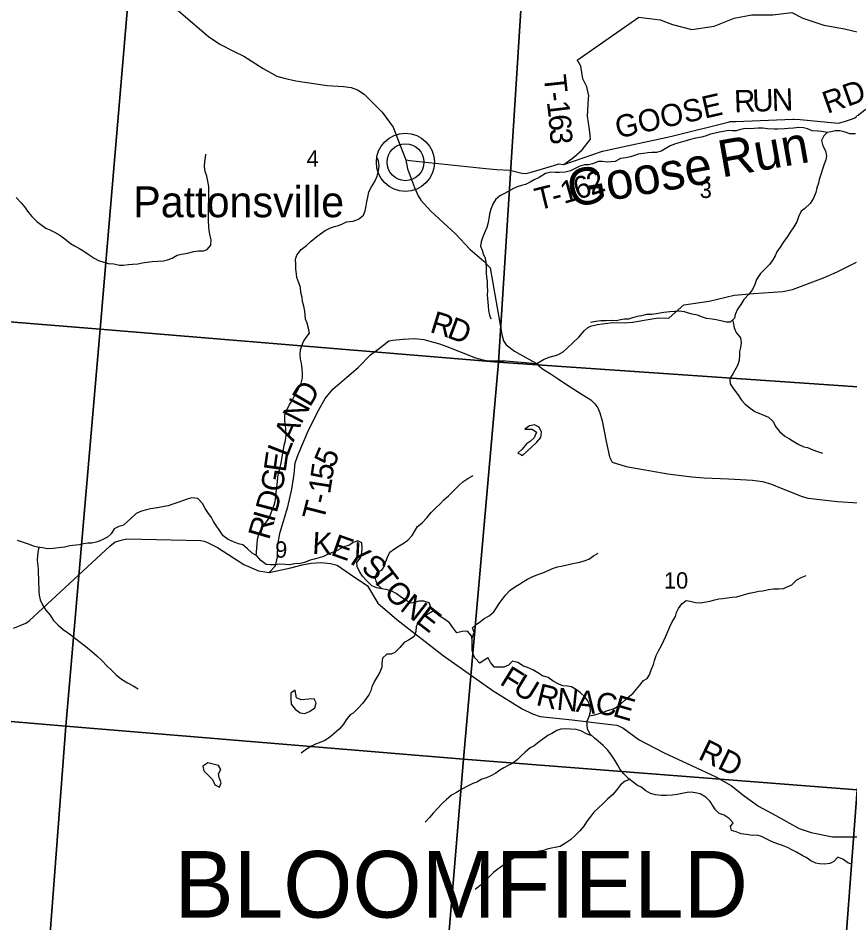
# Model space of a CAD drawing. Extents: x 1715311 to 2083412, y 146837 to 553079.
# Drawn here: x 1963973 to 1975223, y 365469 to 377700 of the extents above; entities that cross this region are included whole.
import ezdxf

# ---------------------------------------------------------------- set-up
doc = ezdxf.new("R2010")
doc.units = 0
for name, color, linetype in [('GM_X_County_Road', 7, 'Continuous'), ('GM_X_County_Road_Text', 7, 'Continuous'), ('GM_X_Minor_Lake', 7, 'Continuous'), ('GM_X_Minor_River', 7, 'Continuous'), ('GM_X_Minor_River_Text', 7, 'Continuous'), ('GM_X_Section', 7, 'Continuous'), ('GM_X_Section_Text', 7, 'Continuous'), ('GM_X_Township_Road', 7, 'Continuous'), ('GM_X_Township_Road_Text', 7, 'Continuous'), ('GM_X_Township_ROW', 7, 'Continuous'), ('GM_X_Township_Text', 7, 'Continuous'), ('GM_X_Unincorporated', 7, 'Continuous'), ('GM_X_Unincorporated_Location', 7, 'Continuous'), ('GM_X_Unincorporated_Text', 7, 'Continuous')]:
    doc.layers.add(name, color=color, linetype=linetype)

msp = doc.modelspace()

# ---------------------------------------------------------------- linework, layer by layer
at = {"layer": 'GM_X_County_Road'}
for points in [[(1966048, 377877), (1966550, 377450), (1966700, 377349), (1966894, 377250), (1967024, 377184), (1967285, 377020), (1967472, 376913), (1967570, 376888), (1967730, 376852), (1968154, 376789), (1968373, 376773), (1968479, 376763), (1968563, 376732), (1968652, 376670), (1968895, 376429), (1969047, 376227), (1969106, 376071), (1969218, 375782), (1969241, 375662), (1969332, 375411), (1969385, 375299), (1969418, 375238), (1969556, 375091), (1969890, 374784), (1970084, 374577), (1970270, 374415), (1970357, 374323), (1970516, 373421), (1970537, 373338), (1970572, 373283), (1970687, 373196), (1970873, 373094), (1970988, 373033), (1971018, 372997), (1971080, 372950), (1971180, 372885), (1971276, 372824), (1971362, 372767), (1971603, 372612), (1971719, 372539), (1971774, 372484), (1971813, 372430), (1971842, 372365), (1971872, 372256), (1971925, 371978), (1971972, 371768), (1972009, 371696), (1972198, 371640), (1972761, 371540), (1973085, 371501), (1973253, 371484), (1973582, 371471), (1973907, 371453), (1974041, 371434), (1974164, 371401), (1974293, 371344), (1974575, 371232), (1974660, 371209), (1975056, 371165), (1975330, 371149)], [(1963910, 369454), (1964002, 369488), (1964079, 369521), (1964123, 369553), (1965214, 370562), (1965285, 370620), (1965351, 370638), (1965384, 370646), (1965445, 370662), (1966444, 370640), (1966487, 370631), (1966535, 370609), (1966671, 370542), (1967026, 370312), (1967222, 370228), (1967367, 370207), (1967660, 370268), (1967816, 370308), (1967938, 370333), (1968073, 370341), (1968198, 370327), (1968288, 370303), (1968465, 370185), (1968699, 370025), (1968838, 369793), (1969094, 369572), (1969722, 369084), (1970396, 368607), (1970791, 368363), (1970931, 368293), (1971035, 368259), (1971466, 368212), (1971872, 368166), (1972070, 368142), (1972152, 368107), (1972372, 367945), (1972710, 367770), (1973082, 367596), (1973407, 367445), (1973616, 367328), (1973791, 367189), (1973988, 367049), (1974221, 366921), (1974407, 366817), (1974535, 366747), (1974697, 366689), (1974988, 366631), (1975383, 366631)]]:
    msp.add_lwpolyline(points, dxfattribs=at)
at = {"layer": 'GM_X_Minor_Lake'}
for points in [[(1970771, 371799), (1970795, 371787), (1970859, 371847), (1970922, 371903), (1970984, 371965), (1971044, 372032), (1971052, 372102), (1971022, 372169), (1970955, 372201), (1970889, 372189), (1970827, 372145)], [(1970827, 372145), (1970926, 372141), (1970982, 372103), (1970952, 372025), (1970902, 371981), (1970850, 371947), (1970788, 371875), (1970731, 371819), (1970771, 371799)], [(1967800, 368483), (1967739, 368513), (1967731, 368563), (1967721, 368613), (1967663, 368573), (1967661, 368503), (1967668, 368425), (1967720, 368357), (1967786, 368310), (1967852, 368302), (1967892, 368317)], [(1967892, 368317), (1967916, 368326), (1967984, 368378), (1968002, 368446), (1967978, 368498), (1967904, 368494), (1967800, 368483)], [(1966539, 367634), (1966472, 367586), (1966486, 367524), (1966546, 367462), (1966600, 367407), (1966635, 367335), (1966695, 367303), (1966712, 367341)], [(1966712, 367341), (1966721, 367361), (1966690, 367433), (1966684, 367483), (1966716, 367543), (1966684, 367597), (1966539, 367634)]]:
    msp.add_lwpolyline(points, dxfattribs=at)
at = {"layer": 'GM_X_Minor_River'}
for points in [[(1975298, 376135), (1975222, 376136), (1975157, 376156), (1975087, 376176), (1975025, 376174), (1974971, 376162), (1974913, 376153), (1974843, 376165), (1974787, 376171), (1974711, 376175), (1974651, 376205), (1974595, 376218), (1974531, 376220), (1974461, 376210), (1974389, 376208), (1974337, 376202), (1974249, 376199), (1974197, 376199), (1974109, 376203), (1974043, 376211), (1973983, 376213), (1973927, 376207), (1973861, 376204), (1973808, 376208), (1973742, 376192), (1973685, 376174), (1973630, 376178), (1973574, 376180), (1973512, 376167), (1973460, 376159), (1973398, 376145), (1973338, 376129), (1973266, 376103), (1973215, 376091), (1973137, 376078), (1973067, 376060), (1972991, 376038), (1972929, 376020), (1972865, 376002), (1972791, 375973), (1972723, 375933), (1972669, 375903), (1972605, 375881), (1972543, 375881), (1972489, 375879), (1972429, 375870), (1972357, 375862), (1972307, 375844), (1972257, 375824), (1972193, 375812), (1972119, 375800), (1972047, 375763), (1971993, 375755), (1971941, 375751), (1971873, 375763), (1971821, 375761), (1971743, 375728), (1971689, 375718), (1971631, 375716)], [(1974917, 376153), (1974871, 376109), (1974838, 376047), (1974858, 375975), (1974894, 375906), (1974906, 375834), (1974896, 375782), (1974875, 375724), (1974855, 375672), (1974833, 375600), (1974807, 375520), (1974799, 375470), (1974776, 375404), (1974760, 375344), (1974728, 375266), (1974684, 375192), (1974614, 375127), (1974562, 375091), (1974529, 375013), (1974505, 374945), (1974463, 374877), (1974413, 374807), (1974377, 374749), (1974330, 374681), (1974280, 374605), (1974234, 374539), (1974210, 374487), (1974182, 374431), (1974136, 374369), (1974077, 374309), (1974015, 374246), (1973961, 374168), (1973935, 374100), (1973907, 374030), (1973862, 373974), (1973786, 373898), (1973748, 373830), (1973702, 373766), (1973672, 373694), (1973663, 373644), (1973603, 373590), (1973549, 373590), (1973479, 373609), (1973412, 373619), (1973358, 373629), (1973284, 373639), (1973216, 373663), (1973162, 373686), (1973090, 373698), (1973038, 373712), (1972986, 373728), (1972914, 373736), (1972856, 373735), (1972786, 373729), (1972704, 373721), (1972630, 373707), (1972544, 373695), (1972470, 373692), (1972402, 373674), (1972344, 373666), (1972284, 373648), (1972228, 373628), (1972176, 373630), (1972120, 373623), (1972066, 373609), (1971994, 373613), (1971924, 373607), (1971854, 373607), (1971786, 373598), (1971712, 373584)], [(1966553, 374884), (1966550, 374960), (1966546, 375031), (1966546, 375091), (1966548, 375171), (1966553, 375245), (1966551, 375295), (1966551, 375373), (1966553, 375423), (1966540, 375495), (1966524, 375561), (1966502, 375627), (1966494, 375693), (1966496, 375760), (1966507, 375810), (1966511, 375860)], [(1968504, 374956), (1968575, 374984), (1968645, 375036), (1968665, 375094), (1968681, 375162), (1968691, 375218), (1968706, 375302), (1968718, 375352), (1968752, 375418), (1968798, 375490), (1968828, 375562), (1968847, 375636), (1968855, 375700), (1968847, 375772), (1968823, 375822)], [(1971631, 375716), (1971571, 375700), (1971509, 375666), (1971443, 375636), (1971371, 375616), (1971293, 375611), (1971237, 375613), (1971179, 375617), (1971107, 375597), (1971021, 375543), (1970953, 375512), (1970899, 375484), (1970835, 375452), (1970783, 375438), (1970723, 375418), (1970673, 375398), (1970553, 375331), (1970497, 375303), (1970434, 375253), (1970396, 375193), (1970366, 375115), (1970346, 375049), (1970340, 374989), (1970328, 374937), (1970311, 374867), (1970279, 374797), (1970253, 374729), (1970237, 374675), (1970227, 374619), (1970248, 374565), (1970264, 374515), (1970290, 374453), (1970300, 374397), (1970304, 374325), (1970305, 374256), (1970307, 374200), (1970315, 374138), (1970317, 374074), (1970319, 374012), (1970316, 373960), (1970328, 373810), (1970334, 373748), (1970346, 373686), (1970365, 373636)], [(1963947, 375274), (1964015, 375203), (1964058, 375147), (1964114, 375071), (1964160, 375017), (1964228, 374952), (1964281, 374910), (1964349, 374862), (1964401, 374836), (1964467, 374805), (1964539, 374767), (1964607, 374715), (1964680, 374654), (1964734, 374622), (1964794, 374590), (1964848, 374560), (1964932, 374501), (1965001, 374453), (1965061, 374423), (1965133, 374401), (1965191, 374382), (1965269, 374376), (1965343, 374360), (1965399, 374360), (1965465, 374367), (1965521, 374373), (1965593, 374379), (1965655, 374391), (1965712, 374399), (1965788, 374408), (1965862, 374412), (1965940, 374420), (1965992, 374432), (1966058, 374455), (1966126, 374495), (1966184, 374507), (1966262, 374521), (1966350, 374545), (1966412, 374552), (1966478, 374552), (1966528, 374570), (1966579, 374632), (1966583, 374704), (1966571, 374756), (1966555, 374830), (1966553, 374884)], [(1967192, 370435), (1967198, 370475), (1967200, 370545), (1967204, 370595), (1967210, 370655), (1967229, 370723), (1967259, 370795), (1967315, 370867), (1967359, 370927), (1967391, 370999), (1967414, 371063), (1967436, 371115), (1967448, 371167), (1967460, 371227), (1967464, 371287), (1967471, 371363), (1967481, 371431), (1967485, 371501), (1967497, 371557), (1967519, 371627), (1967532, 371687), (1967538, 371737), (1967548, 371795), (1967564, 371867), (1967572, 371927), (1967591, 371989), (1967597, 372064), (1967595, 372132), (1967589, 372196), (1967578, 372258), (1967582, 372332), (1967610, 372410), (1967638, 372466), (1967682, 372536), (1967707, 372588), (1967749, 372658), (1967777, 372714), (1967799, 372766), (1967817, 372838), (1967817, 372888), (1967814, 372958), (1967804, 373034), (1967794, 373088), (1967788, 373154), (1967793, 373216), (1967811, 373270), (1967833, 373330), (1967869, 373384), (1967915, 373440), (1967900, 373510), (1967882, 373578), (1967860, 373632), (1967854, 373687), (1967850, 373739), (1967835, 373805), (1967821, 373871), (1967813, 373921), (1967797, 373991), (1967790, 374057), (1967770, 374119), (1967744, 374193), (1967736, 374244), (1967730, 374304), (1967727, 374374), (1967725, 374440), (1967741, 374496), (1967803, 374570), (1967873, 374628), (1967936, 374683), (1968012, 374749), (1968062, 374785), (1968126, 374829), (1968200, 374863), (1968252, 374883), (1968306, 374896), (1968360, 374918), (1968416, 374948), (1968504, 374956)], [(1973636, 373620), (1973649, 373564), (1973657, 373512), (1973685, 373450), (1973741, 373378), (1973750, 373308), (1973742, 373248), (1973728, 373192), (1973730, 373142), (1973726, 373075), (1973709, 373015), (1973679, 372962), (1973641, 372890), (1973599, 372822), (1973605, 372756), (1973650, 372687), (1973706, 372611), (1973756, 372537), (1973800, 372487), (1973874, 372425), (1973937, 372382), (1973989, 372358), (1974069, 372326), (1974123, 372304), (1974185, 372245), (1974215, 372177), (1974272, 372111), (1974344, 372049), (1974404, 372011), (1974476, 371966), (1974530, 371934), (1974599, 371906), (1974651, 371894), (1974721, 371866), (1974783, 371843), (1974853, 371817)], [(1968891, 369983), (1968839, 370037), (1968815, 370087), (1968803, 370141), (1968835, 370215), (1968890, 370239), (1968934, 370299), (1968946, 370355), (1968968, 370415), (1969002, 370479), (1969052, 370517), (1969128, 370567), (1969192, 370605), (1969243, 370641), (1969301, 370704), (1969333, 370760), (1969375, 370826), (1969439, 370878), (1969499, 370944), (1969558, 371018), (1969618, 371076), (1969680, 371134), (1969732, 371190), (1969792, 371241), (1969929, 371377), (1969987, 371431), (1970057, 371477), (1970129, 371515)], [(1968504, 370609), (1968447, 370571), (1968391, 370557), (1968337, 370529), (1968281, 370499), (1968213, 370472), (1968157, 370448), (1968103, 370424), (1968045, 370402), (1967977, 370384), (1967921, 370372), (1967847, 370343), (1967787, 370329), (1967715, 370323), (1967637, 370311), (1967583, 370313), (1967513, 370318), (1967439, 370310), (1967387, 370308), (1967327, 370314), (1967255, 370367), (1967202, 370429), (1967140, 370469), (1967076, 370527), (1967012, 370580), (1966954, 370594), (1966885, 370618), (1966815, 370654), (1966745, 370701), (1966699, 370771), (1966651, 370839), (1966616, 370897), (1966588, 370950), (1966540, 371018), (1966502, 371072), (1966465, 371140), (1966403, 371207), (1966323, 371213), (1966261, 371199), (1966197, 371175), (1966145, 371155), (1966067, 371130), (1966003, 371108), (1965949, 371096), (1965879, 371086), (1965827, 371076), (1965765, 371065), (1965709, 371053), (1965641, 371035), (1965571, 371003), (1965501, 370939), (1965449, 370889), (1965397, 370847), (1965335, 370826), (1965271, 370796), (1965232, 370728), (1965180, 370684), (1965108, 370648), (1965046, 370620), (1964972, 370603), (1964916, 370601), (1964858, 370591), (1964804, 370581), (1964752, 370577), (1964672, 370566), (1964600, 370550), (1964518, 370540), (1964448, 370530), (1964372, 370525), (1964302, 370539), (1964237, 370549), (1964183, 370563), (1964127, 370585), (1964071, 370600), (1964019, 370620), (1963965, 370638)], [(1971002, 368850), (1970934, 368888), (1970864, 368920), (1970806, 368941), (1970730, 368989), (1970661, 369009), (1970606, 368953), (1970544, 368927), (1970478, 368924), (1970418, 368928), (1970363, 368988), (1970331, 369052), (1970277, 369020), (1970217, 368980), (1970149, 369051), (1970129, 369103), (1970115, 369155), (1970114, 369231), (1970114, 369299), (1970104, 369351), (1970052, 369411), (1969980, 369409), (1969906, 369392), (1969854, 369460), (1969805, 369524), (1969751, 369564), (1969667, 369622), (1969615, 369665), (1969559, 369727), (1969530, 369795), (1969462, 369817), (1969392, 369817), (1969340, 369802), (1969288, 369792), (1969228, 369824), (1969160, 369868), (1969088, 369920), (1969019, 369957), (1968949, 369977), (1968889, 369983), (1968823, 369999), (1968757, 370025), (1968689, 370094), (1968629, 370158), (1968592, 370220), (1968558, 370288), (1968556, 370340), (1968602, 370404), (1968620, 370472), (1968627, 370540), (1968621, 370608), (1968566, 370635), (1968504, 370609)], [(1964256, 370546), (1964242, 370507), (1964234, 370439), (1964232, 370371), (1964238, 370299), (1964244, 370247), (1964245, 370195), (1964249, 370125), (1964249, 370056), (1964253, 370004), (1964255, 369952), (1964258, 369900), (1964272, 369836), (1964302, 369768), (1964348, 369696), (1964405, 369627), (1964451, 369557), (1964515, 369495), (1964584, 369437), (1964688, 369364), (1964754, 369310), (1964810, 369262), (1964889, 369207), (1964965, 369143), (1965037, 369081), (1965103, 369016), (1965172, 368942), (1965242, 368880), (1965298, 368823), (1965369, 368765), (1965451, 368713), (1965527, 368672), (1965595, 368634)], [(1970111, 369314), (1970140, 369393), (1970118, 369459), (1970170, 369505), (1970225, 369545), (1970277, 369583), (1970345, 369620), (1970409, 369674), (1970441, 369726), (1970479, 369786), (1970523, 369846), (1970563, 369898), (1970628, 369968), (1970698, 370018), (1970752, 370050), (1970810, 370084), (1970862, 370115), (1970926, 370145), (1971000, 370177), (1971070, 370203), (1971140, 370231), (1971212, 370264), (1971268, 370282), (1971318, 370292), (1971376, 370304), (1971436, 370320), (1971500, 370334), (1971570, 370344), (1971640, 370367), (1971692, 370385), (1971754, 370431), (1971819, 370467)], [(1971695, 368267), (1971774, 368283), (1971830, 368299), (1971892, 368319), (1971944, 368339), (1971994, 368355), (1972044, 368374), (1972118, 368428), (1972178, 368482), (1972240, 368532), (1972290, 368576), (1972338, 368630), (1972381, 368682), (1972429, 368746), (1972479, 368772), (1972511, 368823), (1972535, 368891), (1972567, 368963), (1972581, 369017), (1972602, 369085), (1972634, 369145), (1972676, 369217), (1972708, 369285), (1972734, 369343), (1972761, 369409), (1972789, 369471), (1972819, 369541), (1972863, 369613), (1972877, 369665), (1972904, 369717), (1972948, 369783), (1973008, 369829), (1973062, 369819), (1973134, 369802), (1973204, 369796), (1973278, 369808), (1973328, 369818), (1973394, 369838), (1973450, 369850), (1973504, 369853), (1973568, 369865), (1973630, 369871), (1973690, 369877), (1973740, 369889), (1973798, 369909), (1973866, 369926), (1973930, 369938), (1973990, 369952), (1974046, 369958), (1974122, 369976), (1974190, 369986), (1974260, 369983), (1974324, 369991), (1974376, 370013), (1974438, 370039), (1974506, 370107), (1974562, 370137), (1974630, 370166)], [(1969593, 369689), (1969525, 369649), (1969455, 369601), (1969389, 369539), (1969357, 369475), (1969351, 369407), (1969330, 369339), (1969254, 369293), (1969194, 369260), (1969136, 369194), (1969068, 369124), (1969018, 369102), (1968958, 369100), (1968900, 369046), (1968894, 368978), (1968891, 368926), (1968865, 368858), (1968833, 368806), (1968795, 368736), (1968755, 368658), (1968744, 368606), (1968718, 368554), (1968682, 368502), (1968630, 368434), (1968574, 368371), (1968504, 368304)], [(1975249, 366261), (1975195, 366283), (1975126, 366332), (1975058, 366356), (1975003, 366300), (1974951, 366270), (1974885, 366264), (1974811, 366267), (1974760, 366277), (1974692, 366307), (1974630, 366355), (1974576, 366379), (1974502, 366426), (1974446, 366454), (1974380, 366488), (1974309, 366514), (1974243, 366536), (1974171, 366563), (1974097, 366599), (1974029, 366635), (1973969, 366657), (1973899, 366650), (1973825, 366664), (1973751, 366674), (1973684, 366700), (1973622, 366720), (1973608, 366773), (1973644, 366824), (1973590, 366879), (1973520, 366925), (1973456, 366947), (1973405, 366997), (1973375, 367047), (1973333, 367108), (1973273, 367168), (1973199, 367214), (1973130, 367226), (1973076, 367236), (1973022, 367233), (1972952, 367217), (1972888, 367203), (1972820, 367197), (1972738, 367191), (1972668, 367190), (1972594, 367200), (1972524, 367218), (1972464, 367254), (1972400, 367305), (1972348, 367327), (1972290, 367373), (1972233, 367415), (1972163, 367485), (1972115, 367544), (1972083, 367602), (1972044, 367670), (1972000, 367736), (1971950, 367806), (1971884, 367868), (1971818, 367925), (1971767, 367967), (1971707, 368023), (1971673, 368091), (1971667, 368143), (1971671, 368195), (1971694, 368261), (1971712, 368327), (1971708, 368397), (1971678, 368472), (1971638, 368524), (1971577, 368580), (1971525, 368618), (1971455, 368660), (1971403, 368669), (1971341, 368675), (1971285, 368695), (1971207, 368739), (1971140, 368785), (1971066, 368810), (1971002, 368850)], [(1968504, 368304), (1968463, 368282), (1968409, 368214), (1968375, 368154), (1968317, 368086), (1968248, 368031), (1968184, 367975), (1968120, 367937), (1968044, 367903), (1967994, 367887), (1967942, 367859), (1967872, 367816), (1967800, 367764)], [(1971735, 367996), (1971667, 368019), (1971583, 368064), (1971519, 368084), (1971443, 368086), (1971371, 368094), (1971313, 368086), (1971259, 368068), (1971189, 368031), (1971139, 368003), (1971071, 367953), (1971019, 367917), (1970951, 367863), (1970899, 367835), (1970829, 367778), (1970776, 367728), (1970722, 367674), (1970664, 367630), (1970602, 367598), (1970542, 367566), (1970490, 367534), (1970436, 367494), (1970366, 367455), (1970306, 367429), (1970244, 367413), (1970178, 367373), (1970122, 367353), (1970052, 367319), (1969974, 367276), (1969901, 367230), (1969835, 367194), (1969763, 367132), (1969709, 367082), (1969643, 367016), (1969587, 366954), (1969535, 366895), (1969480, 366829)], [(1972245, 367406), (1972183, 367385), (1972120, 367335), (1972068, 367263), (1972010, 367200), (1971942, 367144), (1971886, 367082), (1971757, 366966), (1971703, 366892), (1971661, 366834), (1971623, 366776), (1971571, 366712), (1971511, 366655), (1971442, 366591), (1971376, 366545), (1971306, 366501), (1971236, 366489), (1971186, 366479), (1971128, 366464), (1971078, 366446), (1971024, 366440), (1970972, 366432), (1970898, 366430), (1970836, 366410), (1970780, 366390), (1970730, 366369), (1970678, 366343), (1970602, 366297), (1970522, 366239), (1970460, 366195), (1970408, 366157), (1970348, 366098), (1970287, 366032), (1970221, 365974), (1970153, 365920)]]:
    msp.add_lwpolyline(points, dxfattribs=at)
at = {"layer": 'GM_X_Section'}
for points in [[(1960259, 379152), (1964933, 378739), (1965523, 378701), (1965082, 373496), (1959801, 373922)], [(1965523, 378701), (1970553, 378257), (1970801, 378233), (1970470, 373048), (1965082, 373496)], [(1976006, 377809), (1976128, 377795), (1975721, 372688), (1970470, 373048), (1970801, 378233)], [(1959801, 373922), (1965082, 373496), (1964620, 368130), (1959375, 368573)], [(1965082, 373496), (1970470, 373048), (1969998, 367683), (1964620, 368130)], [(1975721, 372688), (1975319, 367267), (1969998, 367683), (1970470, 373048)], [(1959375, 368573), (1964620, 368130), (1964211, 362771), (1958975, 363158)], [(1964620, 368130), (1969998, 367683), (1969556, 362398), (1964211, 362771)], [(1969998, 367683), (1975319, 367267), (1974920, 361942), (1969556, 362398)], [(1975319, 367267), (1980696, 366871), (1980359, 361470), (1974920, 361942)]]:
    msp.add_lwpolyline(points, close=True, dxfattribs=at)
at = {"layer": 'GM_X_Township_Road'}
for points in [[(1971688, 376611), (1971691, 376648), (1971665, 376772), (1971611, 376881), (1971585, 377052), (1971548, 377111)], [(1971352, 375720), (1971487, 375818), (1971603, 375917), (1971716, 376062), (1971702, 376193), (1971672, 376372), (1971688, 376611)], [(1971216, 375707), (1971286, 375728), (1971352, 375720), (1971878, 375900), (1971897, 375906), (1971978, 375923), (1972731, 376085), (1972754, 376090), (1972830, 376109), (1973578, 376295), (1973603, 376301), (1973680, 376304), (1974450, 376334), (1974468, 376335), (1974552, 376327), (1975063, 376279), (1975070, 376279), (1975161, 376308), (1975259, 376340), (1975290, 376351), (1975344, 376395), (1975423, 376460), (1975534, 376516)], [(1969218, 375782), (1969269, 375775), (1970299, 375668), (1970449, 375651), (1970624, 375643), (1970787, 375605), (1970841, 375597), (1970912, 375618), (1971188, 375698), (1971216, 375707)], [(1971056, 373072), (1971079, 373085), (1971154, 373115), (1971273, 373150), (1971344, 373189), (1971404, 373241), (1971558, 373385), (1971634, 373479), (1971673, 373515), (1971715, 373537), (1971810, 373560), (1972010, 373586), (1972170, 373579), (1972280, 373590), (1972519, 373631), (1972632, 373650), (1972775, 373645), (1972859, 373718)], [(1967367, 370207), (1967452, 370295), (1967481, 370417), (1967485, 370588), (1967519, 370752), (1967620, 371092), (1967676, 371334), (1967708, 371536), (1967719, 371687), (1967759, 371799), (1967900, 372129), (1968038, 372403), (1968126, 372557), (1968229, 372685), (1968418, 372844), (1968573, 372979), (1968741, 373149), (1968877, 373252), (1968987, 373335), (1969039, 373348), (1969181, 373361), (1969333, 373370), (1969462, 373356), (1969674, 373296), (1969769, 373261), (1970159, 373106), (1970257, 373081), (1970335, 373066), (1970564, 373067), (1970988, 373033), (1971056, 373072)]]:
    msp.add_lwpolyline(points, dxfattribs=at)
at = {"layer": 'GM_X_Township_ROW'}
for points in [[(1971548, 377111), (1971535, 377131), (1972368, 377711), (1972655, 377678), (1972822, 377613), (1973085, 377547), (1973385, 377591), (1973655, 377701), (1973897, 377745), (1974182, 377745), (1974437, 377774), (1974584, 377701), (1974869, 377606), (1975150, 377553), (1975453, 377482)], [(1972859, 373718), (1972977, 373822), (1973318, 373875), (1973659, 373953), (1973921, 373979), (1974314, 374006), (1974446, 374032), (1974865, 374189), (1975049, 374268), (1975311, 374399)]]:
    msp.add_lwpolyline(points, dxfattribs=at)
at = {"layer": 'GM_X_Unincorporated'}
for radius in [393, 249]:
    msp.add_circle((1969211, 375751), radius, dxfattribs=at)
at = {"layer": 'GM_X_Unincorporated_Location'}
msp.add_line((1969211, 375751), (1969211, 375751), dxfattribs=at)

# ---------------------------------------------------------------- texts
at = {"layer": 'GM_X_County_Road_Text'}
for s, rotation, p in [('K', 356.8, (1967946, 370458)), ('E', 340.5757, (1968187, 370447)), ('Y', 326.3695, (1968381, 370382)), ('S', 323.5796, (1968598, 370238)), ('T', 307.2333, (1968745, 370133)), ('O', 313.8841, (1968905, 369926)), ('N', 321.9601, (1969123, 369704)), ('E', 322.5397, (1969333, 369540)), ('F', 328.179, (1970472, 368702)), ('U', 328.7265, (1970647, 368593)), ('R', 346.1737, (1970964, 368418)), ('N', 354.0802, (1971248, 368352)), ('A', 353.6852, (1971510, 368325)), ('C', 353.2676, (1971772, 368296)), ('E', 343.6567, (1972003, 368269)), ('RD', 334.0903, (1973156, 367692))]:
    msp.add_text(s, height=300, rotation=rotation, dxfattribs=at).set_placement(p)
at = {"layer": 'GM_X_Minor_River_Text'}
for s, rotation, p in [('Run', 9.9985, (1973489, 375544)), ('Goose', 9.9991, (1971449, 375139))]:
    msp.add_text(s, height=500, rotation=rotation, dxfattribs=at).set_placement(p)
at = {"layer": 'GM_X_Section_Text'}
for s, p in [('4', (1967875, 375692)), ('3', (1973191, 375268)), ('9', (1967449, 370406)), ('10', (1972707, 369988))]:
    msp.add_text(s, height=221, rotation=0, dxfattribs=at).set_placement(p)
at = {"layer": 'GM_X_Township_Road_Text'}
for s, rotation, p in [('T', 276.1102, (1971082, 376919)), ('RD', 19.4122, (1974916, 376404)), ('R', 2.2018, (1973661, 376424)), ('U', 2.2008, (1973907, 376433)), ('N', 1.9164, (1974171, 376443)), ('-', 277.3025, (1971107, 376689)), ('GOOSE', 12.9027, (1972085, 376070)), ('1', 276.8126, (1971123, 376568)), ('6', 275.1954, (1971144, 376386)), ('3', 273.9006, (1971161, 376204)), ('2', 19.0902, (1971724, 375299)), ('1', 15.8742, (1971353, 375187)), ('6', 17.6825, (1971540, 375241)), ('T', 13.7296, (1971004, 375100)), ('-', 14.3745, (1971225, 375154)), ('R', 342.8611, (1969528, 373459)), ('D', 339.3838, (1969759, 373388)), ('D', 59.2836, (1967920, 372430)), ('N', 62.8762, (1967802, 372199)), ('A', 66.2413, (1967697, 371962)), ('L', 68.536, (1967616, 371756)), ('E', 82.0023, (1967590, 371552)), ('5', 66.921, (1968241, 371607)), ('G', 80.1601, (1967543, 371281)), ('5', 81.8574, (1968220, 371444)), ('1', 81.1294, (1968191, 371257)), ('D', 75.285, (1967470, 370999)), ('-', 77.6012, (1968161, 371117)), ('T', 75.8286, (1968104, 370890)), ('R', 73.9243, (1967366, 370636)), ('I', 74.0258, (1967434, 370873))]:
    msp.add_text(s, height=300, rotation=rotation, dxfattribs=at).set_placement(p)
at = {"layer": 'GM_X_Township_Text'}
msp.add_text('BLOOMFIELD', height=900, rotation=0, dxfattribs=at).set_placement((1966086, 365541))
at = {"layer": 'GM_X_Unincorporated_Text'}
msp.add_text('Pattonsville', height=417, rotation=0, dxfattribs=at).set_placement((1965530, 375008))

doc.saveas('drawing.dxf')
